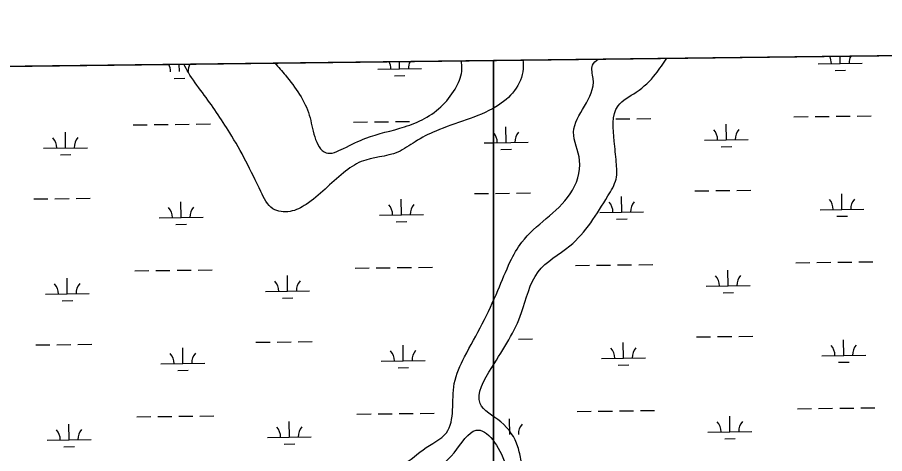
# Model space of a CAD drawing. Extents: x 3704301 to 3742427, y 506229 to 532009.
# Drawn here: x 3730905 to 3732881, y 529221 to 530215 of the extents above; entities that cross this region are included whole.
import ezdxf

# ---------------------------------------------------------------- set-up
doc = ezdxf.new("R2010")
doc.units = 0
for name, color, linetype in [('V-GRID-FRAM', 7, 'Continuous'), ('V-TOPO-SHOR', 7, 'Continuous'), ('V-WETL-SWMP', 7, 'Continuous')]:
    doc.layers.add(name, color=color, linetype=linetype)

msp = doc.modelspace()

# ---------------------------------------------------------------- linework, layer by layer
at = {"layer": 'V-GRID-FRAM'}
msp.add_lwpolyline([(3708355.7, 529827.8), (3740022.4, 530214.7), (3740252.5, 512033.3), (3708569.9, 511646.2), (3708355.7, 529827.8)], dxfattribs=at)
at = {"layer": 'V-TOPO-SHOR'}
for points in [[(3730998.1, 527825.6), (3731088, 527940.6), (3731172.8, 528033.3), (3731347.8, 528296.8), (3731367, 528373.9), (3731384.4, 528437.2), (3731383.1, 528488.3), (3731388.1, 528528.7), (3731479, 528591.2), (3731511.6, 528686.7), (3731508.5, 528742.4), (3731526.2, 528829.7), (3731536.7, 528921.9), (3731582, 529078), (3731653.1, 529143.7), (3731699.6, 529181.2), (3731774.6, 529191.8), (3731829.6, 529229.5), (3731882.8, 529268.3), (3731900.8, 529380.1), (3731924.3, 529441), (3731964.6, 529516.7), (3732000.1, 529592.3), (3732028.4, 529658.1), (3732054.5, 529702.1), (3732164.7, 529812.5), (3732186.3, 529888.3), (3732172.7, 529953.3), (3732217.3, 530075.1), (3732215.6, 530105.7), (3732228.4, 530119.5)], [(3732057.2, 530117.4), (3732057.4, 530097.3), (3732038.2, 530047.8), (3731995.7, 530011.1), (3731858.5, 529955.6), (3731811.7, 529931.4), (3731772, 529907.7), (3731689, 529886), (3731648.6, 529860.7), (3731563, 529788.4), (3731526.7, 529772.4), (3731487.6, 529778.7), (3731460.2, 529817.6), (3731389.2, 529951.9), (3731327, 530043.1), (3731294.9, 530089.2), (3731284.5, 530107.9)], [(3731492.3, 530110.5), (3731516, 530082.8), (3731548.2, 530038.9), (3731570.5, 529991.5), (3731582.9, 529942.3), (3731608.6, 529905.8), (3731648.4, 529915.8), (3731699.5, 529939.3), (3731787.6, 529965.3), (3731833, 529984.2), (3731905.9, 530057), (3731918.3, 530096.8), (3731917, 530115.7)], [(3731545.7, 528708.4), (3731550.5, 528808.4), (3731575, 528862), (3731581.1, 528951.8), (3731603.6, 529023.3), (3731649.8, 529083.6), (3731717.1, 529135.4), (3731780, 529148.3), (3731840.3, 529173.3), (3731900.3, 529222.5), (3731950.6, 529274), (3732017, 529197.2), (3732044.6, 529124.8), (3732100.7, 529096.4), (3732165.2, 528980.8), (3732214.2, 528937.8), (3732225, 528845.7), (3732284.5, 528739.8), (3732287.8, 528671.9), (3732283.9, 528594.3), (3732283.4, 528434.2), (3732306.1, 528397.9), (3732332.7, 528366.9), (3732386.6, 528321.5), (3732436.3, 528225.1), (3732470, 528168.2), (3732503.3, 528104.7), (3732540.7, 528013), (3732569.8, 528020.6), (3732505, 528162.9), (3732423.1, 528317.1), (3732319.7, 528441.9), (3732321.3, 528529.3), (3732329.8, 528616.7), (3732330.4, 528653.4), (3732283.3, 528841.6), (3732251, 528970.4), (3732193.8, 529020), (3732153.9, 529111.6), (3732075.7, 529156.7), (3732053.5, 529204), (3732045.7, 529236.4), (3732006.6, 529292.7), (3731959.6, 529334.8), (3731986.2, 529416.8), (3732054.1, 529542), (3732091.7, 529634.6), (3732163.7, 529693.7), (3732250.8, 529807.7), (3732269.3, 529846.2), (3732269.9, 529884.9), (3732265.1, 529932.6), (3732273.8, 530012.7), (3732315.3, 530044.5), (3732359.5, 530085.5), (3732384.9, 530121.4)]]:
    msp.add_spline(points, degree=3, dxfattribs=at)
at = {"layer": 'V-WETL-SWMP'}
for p, q in [((3735567.8, 530160.3), (3731990.1, 530116.6)), ((3732780, 530109.5), (3732779.8, 530126.2)), ((3731990.1, 530116.6), (3725274.5, 530034.5)), ((3731274.4, 530091.1), (3731274.2, 530107.8)), ((3731776.3, 530097.2), (3731776.1, 530113.9)), ((3731990.1, 530116.6), (3731990.1, 527364.4)), ((3731990.1, 527364.4), (3731990.1, 530116.6)), ((3732730, 530108.9), (3732830, 530110.1)), ((3731726.3, 530096.6), (3731826.3, 530097.9)), ((3732768.2, 530093.9), (3732792.2, 530094.2)), ((3731262.6, 530075.5), (3731286.6, 530075.8)), ((3731764.5, 530081.7), (3731788.5, 530082)), ((3732674.7, 529988.1), (3732706.7, 529988.5)), ((3732722.7, 529988.7), (3732754.7, 529989.1)), ((3732770.7, 529989.3), (3732802.7, 529989.7)), ((3732818.7, 529989.9), (3732850.7, 529990.3)), ((3731169.1, 529969.7), (3731201.1, 529970.1)), ((3731217.1, 529970.3), (3731249.1, 529970.7)), ((3731265.1, 529970.9), (3731297.1, 529971.3)), ((3731313.1, 529971.5), (3731345.1, 529971.9)), ((3731670.9, 529975.9), (3731702.9, 529976.3)), ((3731718.9, 529976.5), (3731750.9, 529976.9)), ((3731766.9, 529977.1), (3731798.9, 529977.4)), ((3732268.8, 529983.2), (3732300.8, 529983.6)), ((3732316.8, 529983.8), (3732348.8, 529984.2)), ((3732520.7, 529935.5), (3732520.3, 529971.5)), ((3731015.1, 529917.1), (3731014.7, 529953.1)), ((3732018.8, 529929.4), (3732018.4, 529965.4)), ((3731968.8, 529928.8), (3731990.1, 529929)), ((3731990.1, 529929), (3732068.8, 529930)), ((3732470.7, 529934.9), (3732570.7, 529936.1)), ((3730965.1, 529916.5), (3731065.1, 529917.7)), ((3732007, 529913.8), (3732031, 529914.1)), ((3732508.9, 529919.9), (3732532.9, 529920.2)), ((3731003.3, 529901.5), (3731027.3, 529901.8)), ((3731946.9, 529813.1), (3731978.9, 529813.5)), ((3731994.8, 529813.6), (3732026.8, 529814)), ((3732042.8, 529814.2), (3732074.8, 529814.6)), ((3732448.7, 529819.2), (3732480.7, 529819.6)), ((3732496.7, 529819.8), (3732528.7, 529820.2)), ((3732544.7, 529820.4), (3732576.7, 529820.8)), ((3732784.1, 529776.9), (3732783.7, 529812.9)), ((3730943.1, 529800.8), (3730975.1, 529801.2)), ((3730991.1, 529801.4), (3731023.1, 529801.8)), ((3731039.1, 529802), (3731071.1, 529802.4)), ((3731278.5, 529758.5), (3731278.1, 529794.5)), ((3731780.4, 529764.6), (3731779.9, 529800.6)), ((3732282.2, 529770.7), (3732281.8, 529806.7)), ((3732232.2, 529770.1), (3732332.2, 529771.3)), ((3732734.1, 529776.2), (3732834.1, 529777.5)), ((3731228.5, 529757.9), (3731328.5, 529759.1)), ((3731730.4, 529764), (3731830.4, 529765.2)), ((3731768.6, 529749), (3731792.6, 529749.3)), ((3732270.4, 529755.2), (3732294.4, 529755.4)), ((3732772.3, 529761.3), (3732796.3, 529761.6)), ((3731266.7, 529742.9), (3731290.7, 529743.2)), ((3732272.9, 529650.5), (3732304.9, 529650.9)), ((3732320.9, 529651.1), (3732352.9, 529651.5)), ((3732678.7, 529655.5), (3732710.7, 529655.9)), ((3732726.7, 529656.1), (3732758.7, 529656.5)), ((3732774.7, 529656.7), (3732806.7, 529657.1)), ((3732822.7, 529657.3), (3732854.7, 529657.6)), ((3731173.1, 529637.1), (3731205.1, 529637.5)), ((3731221.1, 529637.7), (3731253.1, 529638.1)), ((3731269.1, 529638.3), (3731301.1, 529638.7)), ((3731317.1, 529638.9), (3731349.1, 529639.2)), ((3731675, 529643.2), (3731707, 529643.6)), ((3731723, 529643.8), (3731755, 529644.2)), ((3731771, 529644.4), (3731803, 529644.8)), ((3731819, 529645), (3731851, 529645.4)), ((3732176.9, 529649.4), (3732208.9, 529649.8)), ((3732224.9, 529649.9), (3732256.9, 529650.3)), ((3732524.8, 529602.9), (3732524.3, 529638.9)), ((3731019.2, 529584.5), (3731018.7, 529620.5)), ((3731521, 529590.6), (3731520.6, 529626.6)), ((3731471, 529590), (3731571, 529591.2)), ((3732474.8, 529602.3), (3732574.8, 529603.5)), ((3730969.2, 529583.9), (3731069.2, 529585.1)), ((3731509.2, 529575), (3731533.2, 529575.3)), ((3732513, 529587.3), (3732537, 529587.6)), ((3731007.4, 529568.9), (3731031.4, 529569.2)), ((3731449, 529474.3), (3731481, 529474.7)), ((3731497, 529474.9), (3731529, 529475.3)), ((3731545, 529475.5), (3731577, 529475.8)), ((3732046.9, 529481.6), (3732078.9, 529482)), ((3732286.3, 529438.1), (3732285.9, 529474.1)), ((3732452.8, 529486.5), (3732484.8, 529486.9)), ((3732500.8, 529487.1), (3732532.8, 529487.5)), ((3732548.8, 529487.7), (3732580.8, 529488.1)), ((3732788.2, 529444.2), (3732787.7, 529480.2)), ((3730947.2, 529468.1), (3730979.2, 529468.5)), ((3730995.2, 529468.7), (3731027.2, 529469.1)), ((3731043.2, 529469.3), (3731075.2, 529469.7)), ((3731282.6, 529425.8), (3731282.1, 529461.8)), ((3731784.4, 529431.9), (3731784, 529467.9)), ((3732236.3, 529437.5), (3732336.3, 529438.7)), ((3732738.2, 529443.6), (3732838.2, 529444.8)), ((3731232.6, 529425.2), (3731332.6, 529426.4)), ((3731734.4, 529431.3), (3731834.4, 529432.6)), ((3731772.6, 529416.4), (3731796.6, 529416.7)), ((3732274.5, 529422.5), (3732298.5, 529422.8)), ((3732776.4, 529428.6), (3732800.4, 529428.9)), ((3731270.8, 529410.2), (3731294.8, 529410.5)), ((3732180.9, 529316.7), (3732212.9, 529317.1)), ((3732228.9, 529317.3), (3732260.9, 529317.7)), ((3732276.9, 529317.9), (3732308.9, 529318.3)), ((3732324.9, 529318.5), (3732356.9, 529318.9)), ((3732682.8, 529322.8), (3732714.8, 529323.2)), ((3732730.8, 529323.4), (3732762.8, 529323.8)), ((3732778.8, 529324), (3732810.8, 529324.4)), ((3732826.8, 529324.6), (3732858.8, 529325)), ((3731177.2, 529304.4), (3731209.2, 529304.8)), ((3731225.2, 529305), (3731257.2, 529305.4)), ((3731273.2, 529305.6), (3731305.2, 529306)), ((3731321.2, 529306.2), (3731353.2, 529306.6)), ((3731679.1, 529310.6), (3731711.1, 529311)), ((3731727.1, 529311.2), (3731759.1, 529311.6)), ((3731775.1, 529311.8), (3731807.1, 529312.1)), ((3731823.1, 529312.3), (3731855.1, 529312.7)), ((3732027, 529264.1), (3732026.5, 529300.1)), ((3732528.8, 529270.2), (3732528.4, 529306.2)), ((3731023.2, 529251.8), (3731022.8, 529287.8)), ((3731525.1, 529258), (3731524.7, 529293.9)), ((3731475.1, 529257.3), (3731575.1, 529258.6)), ((3732478.8, 529269.6), (3732578.8, 529270.8)), ((3730973.2, 529251.2), (3731073.2, 529252.4)), ((3731011.4, 529236.2), (3731035.4, 529236.5)), ((3731513.3, 529242.4), (3731537.3, 529242.7)), ((3732517, 529254.6), (3732541, 529254.9))]:
    msp.add_line(p, q, dxfattribs=at)
for centre, start, end in [((3732724.8, 530109.3), 359.9282, 28.1185), ((3732835.3, 530110.7), 153.2815, 181.4719), ((3731219.2, 530090.9), 359.9282, 28.1189), ((3731329.7, 530092.3), 153.2811, 181.4719), ((3731721.1, 530097), 359.9282, 28.1189), ((3731831.5, 530098.4), 153.2812, 181.4719), ((3731963.6, 529929.2), 41.3196, 41.4719), ((3731963.6, 529929.2), 359.9282, 41.3192), ((3732074.1, 529930.5), 139.9282, 181.4719), ((3732465.5, 529935.3), 359.9282, 41.4719), ((3732575.9, 529936.7), 139.9282, 181.4719), ((3730959.9, 529916.9), 359.9282, 41.4719), ((3731070.3, 529918.3), 139.9282, 181.4719), ((3732227, 529770.5), 359.9282, 41.4719), ((3732337.5, 529771.9), 139.9282, 181.4719), ((3732728.9, 529776.7), 359.9282, 41.4719), ((3732839.3, 529778), 139.9282, 181.4719), ((3731223.3, 529758.3), 359.9282, 41.4719), ((3731333.7, 529759.6), 139.9282, 181.4719), ((3731725.1, 529764.4), 359.9282, 41.4719), ((3731835.6, 529765.7), 139.9282, 181.4719), ((3731465.8, 529590.4), 359.9282, 41.4719), ((3731576.3, 529591.8), 139.9282, 181.4719), ((3732469.5, 529602.7), 359.9282, 41.4719), ((3732580, 529604), 139.9282, 181.4719), ((3730963.9, 529584.3), 359.9282, 41.4719), ((3731074.4, 529585.6), 139.9282, 181.4719), ((3731729.2, 529431.7), 359.9282, 41.4719), ((3731839.7, 529433.1), 139.9282, 181.4719), ((3732231.1, 529437.9), 359.9282, 41.4719), ((3732341.5, 529439.2), 139.9282, 181.4719), ((3732732.9, 529444), 359.9282, 41.4719), ((3732843.4, 529445.4), 139.9282, 181.4719), ((3731227.3, 529425.6), 359.9282, 41.4719), ((3731337.8, 529427), 139.9282, 181.4719), ((3731078.5, 529253), 139.9282, 181.4719), ((3731469.9, 529257.8), 359.9282, 41.4719), ((3731580.3, 529259.1), 139.9282, 181.4719), ((3732082.2, 529265.2), 139.9282, 181.4719), ((3732473.6, 529270), 359.9282, 41.4719), ((3732584.1, 529271.4), 139.9282, 181.4719), ((3730968, 529251.6), 359.9282, 41.4719)]:
    msp.add_arc(centre, 35.2, start, end, dxfattribs=at)

doc.saveas('drawing.dxf')
